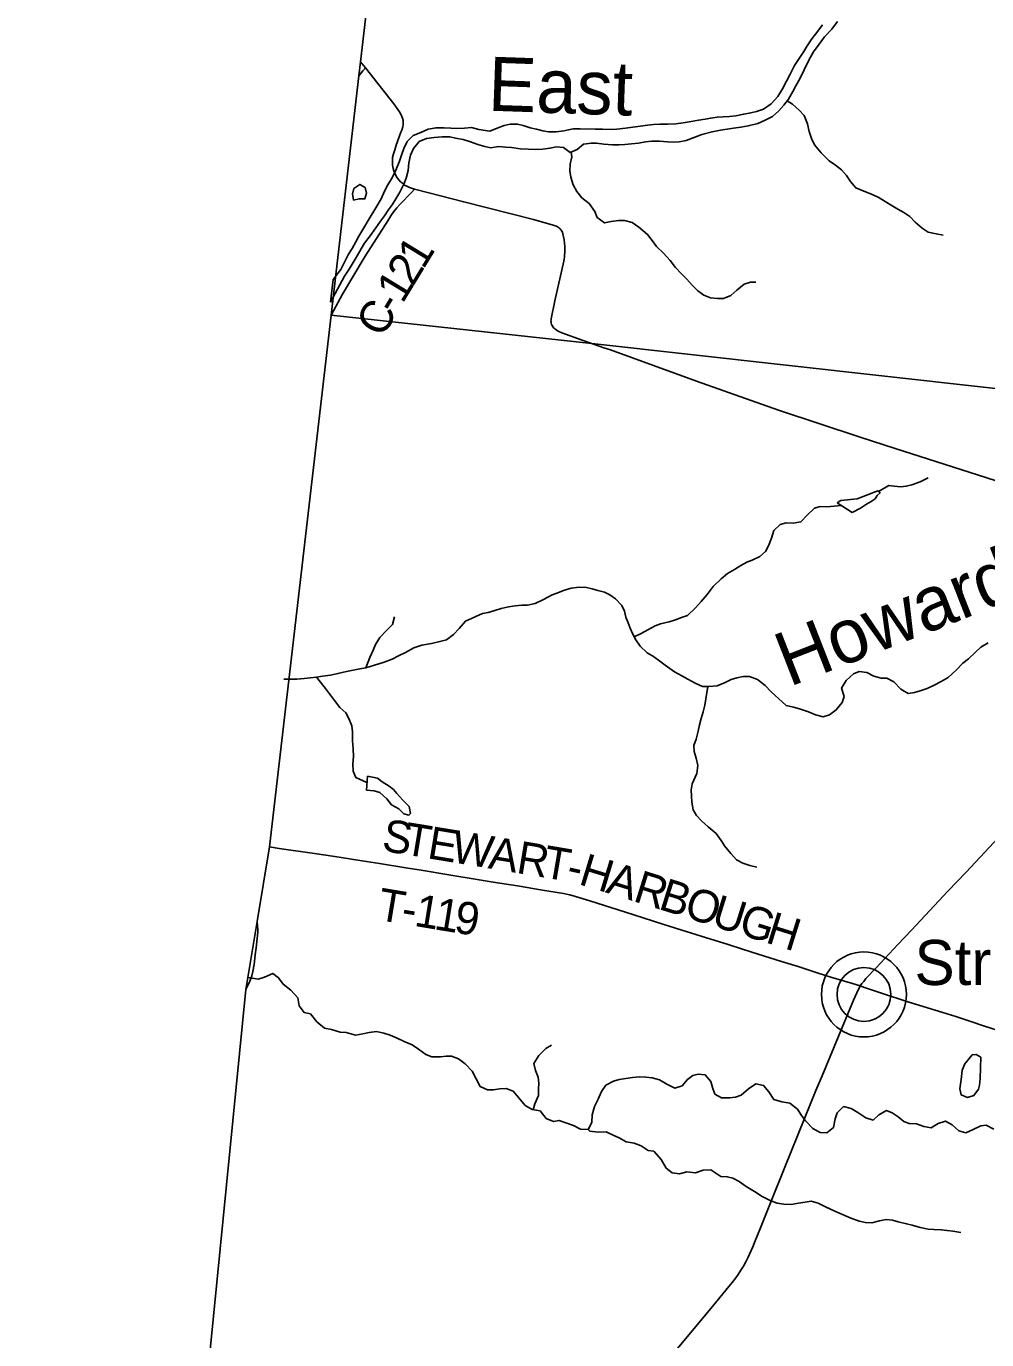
# Model space of a CAD drawing. Extents: x 1451455 to 1749751, y 218250 to 574981.
# Drawn here: x 1538810 to 1547700, y 407292 to 419441 of the extents above; entities that cross this region are included whole.
import ezdxf

# ---------------------------------------------------------------- set-up
doc = ezdxf.new("R2010")
doc.units = 0
for name, color, linetype in [('GM_X_Adjacent_County', 7, 'Continuous'), ('GM_X_County', 7, 'Continuous'), ('GM_X_County_Road', 7, 'Continuous'), ('GM_X_County_Road_Text', 7, 'Continuous'), ('GM_X_Major_River', 7, 'Continuous'), ('GM_X_Major_River_Text', 7, 'Continuous'), ('GM_X_Minor_Lake', 7, 'Continuous'), ('GM_X_Minor_River', 7, 'Continuous'), ('GM_X_Minor_River_Text', 7, 'Continuous'), ('GM_X_State_Route', 7, 'Continuous'), ('GM_X_Township', 7, 'Continuous'), ('GM_X_Township_Road', 7, 'Continuous'), ('GM_X_Township_Road_Text', 7, 'Continuous'), ('GM_X_Unincorporated', 7, 'Continuous'), ('GM_X_Unincorporated_Location', 7, 'Continuous'), ('GM_X_Unincorporated_Text', 7, 'Continuous')]:
    doc.layers.add(name, color=color, linetype=linetype)

msp = doc.modelspace()

# ---------------------------------------------------------------- linework, layer by layer
at = {"layer": 'GM_X_Adjacent_County'}
msp.add_lwpolyline([(1542043, 420309), (1541904, 419113), (1541888, 418982), (1541631, 416769), (1541060, 411851), (1540946, 411161), (1540842, 410533), (1540486, 406917), (1539880, 401684), (1539798, 401120), (1539083, 395731), (1538810, 393176)], dxfattribs=at)
at = {"layer": 'GM_X_County'}
msp.add_lwpolyline([(1542043, 420309), (1541904, 419113), (1541888, 418982), (1541631, 416769), (1541060, 411851), (1540946, 411161), (1540842, 410533), (1540486, 406917), (1539880, 401684), (1539798, 401120), (1539083, 395731), (1538810, 393176)], dxfattribs=at)
at = {"layer": 'GM_X_County_Road'}
for points in [[(1541631, 416769), (1541736, 416964), (1541948, 417314), (1542156, 417643), (1542185, 417689), (1542212, 417727), (1542240, 417763), (1542267, 417792), (1542376, 417905), (1542404, 417935)], [(1540842, 410533), (1540853, 410553), (1540873, 410594), (1540886, 410625), (1540897, 410658), (1540906, 410698), (1540918, 410763), (1540929, 410851), (1540937, 410916), (1540948, 411004), (1540953, 411062), (1540953, 411086), (1540946, 411161)]]:
    msp.add_lwpolyline(points, dxfattribs=at)
at = {"layer": 'GM_X_Major_River'}
msp.add_line((1541652, 417099), (1541626, 416890), dxfattribs=at)
for points in [[(1546179, 419454), (1546138, 419395), (1546082, 419326), (1546039, 419259), (1546006, 419207), (1545971, 419152), (1545921, 419079), (1545877, 418993), (1545846, 418934), (1545811, 418864), (1545767, 418793), (1545704, 418724), (1545635, 418675), (1545570, 418652), (1545516, 418641), (1545451, 418629), (1545377, 418614), (1545320, 418607), (1545260, 418604), (1545204, 418599), (1545145, 418592), (1545093, 418581), (1545032, 418572), (1544964, 418559), (1544890, 418549), (1544823, 418540), (1544749, 418537), (1544675, 418537), (1544616, 418532), (1544560, 418525), (1544495, 418516), (1544425, 418507), (1544357, 418498), (1544276, 418488), (1544226, 418487), (1544144, 418488), (1544075, 418490), (1543937, 418492), (1543873, 418491), (1543786, 418475), (1543716, 418464), (1543645, 418465), (1543591, 418474), (1543532, 418490), (1543474, 418503), (1543410, 418522), (1543358, 418535), (1543290, 418536), (1543233, 418523), (1543168, 418500), (1543100, 418471)], [(1546197, 419344), (1546265, 419415), (1546318, 419486)], [(1543055, 418328), (1543111, 418317), (1543181, 418328), (1543249, 418324), (1543301, 418319), (1543384, 418306), (1543454, 418303), (1543520, 418301), (1543590, 418304), (1543657, 418313), (1543719, 418326), (1543783, 418321), (1543843, 418274), (1543909, 418302), (1543968, 418351), (1544039, 418360), (1544089, 418359), (1544155, 418352), (1544237, 418346), (1544296, 418345), (1544350, 418348), (1544412, 418353), (1544476, 418360), (1544541, 418371), (1544599, 418378), (1544672, 418378), (1544744, 418373), (1544800, 418368), (1544854, 418373), (1544917, 418384), (1544983, 418409), (1545062, 418439), (1545157, 418466), (1545237, 418480), (1545296, 418489), (1545356, 418498), (1545425, 418507), (1545493, 418520), (1545582, 418542), (1545649, 418573), (1545716, 418608), (1545777, 418659), (1545822, 418712), (1545865, 418767), (1545905, 418839), (1545934, 418890), (1545973, 418962), (1546011, 419039), (1546053, 419128), (1546096, 419204), (1546150, 419275), (1546197, 419344)], [(1543100, 418471), (1542998, 418485), (1542930, 418504), (1542865, 418500), (1542793, 418495), (1542741, 418500), (1542677, 418503), (1542603, 418502), (1542529, 418488), (1542461, 418459), (1542392, 418432), (1542335, 418375), (1542306, 418310), (1542285, 418258), (1542266, 418194), (1542232, 418111), (1542199, 418046), (1542156, 417974), (1542125, 417915), (1542095, 417845), (1542056, 417776), (1541974, 417645), (1541935, 417578), (1541889, 417499), (1541860, 417447), (1541825, 417386), (1541794, 417334), (1541757, 417259), (1541722, 417190), (1541652, 417099)], [(1541626, 416890), (1541756, 417129), (1541800, 417194), (1541874, 417317), (1541909, 417382), (1541942, 417434), (1541993, 417503), (1542046, 417578), (1542088, 417637), (1542126, 417689), (1542161, 417740), (1542198, 417791), (1542231, 417845), (1542268, 417906), (1542304, 417980), (1542325, 418037), (1542344, 418107), (1542351, 418179), (1542367, 418249), (1542394, 418312), (1542447, 418375), (1542513, 418404), (1542585, 418413), (1542661, 418417), (1542731, 418418), (1542783, 418405), (1542853, 418394), (1542922, 418372), (1542989, 418347), (1543055, 418328)]]:
    msp.add_lwpolyline(points, dxfattribs=at)
at = {"layer": 'GM_X_Minor_Lake'}
msp.add_line((1541968, 412506), (1541958, 412376), dxfattribs=at)
for points in [[(1541948, 417950), (1541898, 417978), (1541842, 417942), (1541830, 417888), (1541838, 417836)], [(1541838, 417836), (1541840, 417834), (1541890, 417846), (1541944, 417846), (1541960, 417896), (1541948, 417950)], [(1546453, 414945), (1546532, 414985), (1546587, 415022), (1546629, 415044), (1546666, 415069), (1546686, 415101), (1546713, 415126), (1546691, 415143), (1546501, 415070), (1546349, 415055), (1546316, 415033)], [(1546316, 415033), (1546453, 414945)], [(1541958, 412376), (1542030, 412368), (1542083, 412353), (1542148, 412296), (1542191, 412239), (1542257, 412204), (1542304, 412157), (1542352, 412143), (1542366, 412160), (1542353, 412225), (1542296, 412284), (1542239, 412345), (1542210, 412381), (1542170, 412412), (1542105, 412453), (1542060, 412486), (1541968, 412506)], [(1547645, 409907), (1547603, 409929), (1547565, 409926), (1547496, 409845), (1547473, 409785), (1547463, 409698), (1547452, 409614), (1547463, 409558), (1547521, 409533), (1547581, 409550), (1547624, 409609), (1547634, 409647), (1547639, 409709)], [(1547639, 409709), (1547645, 409907)]]:
    msp.add_lwpolyline(points, dxfattribs=at)
at = {"layer": 'GM_X_Minor_River'}
for points in [[(1545854, 418753), (1545902, 418721), (1545965, 418666), (1546010, 418615), (1546041, 418538), (1546056, 418468), (1546077, 418404), (1546106, 418343), (1546167, 418270), (1546240, 418195), (1546301, 418156), (1546357, 418114), (1546402, 418060), (1546439, 418005), (1546488, 417948), (1546562, 417917), (1546618, 417894), (1546695, 417860), (1546759, 417821), (1546814, 417788), (1546876, 417751), (1546934, 417720), (1546989, 417683), (1547036, 417630), (1547102, 417575), (1547159, 417538), (1547233, 417521), (1547295, 417508)], [(1543854, 418278), (1543861, 418235), (1543845, 418165), (1543840, 418103), (1543851, 418045), (1543872, 417976), (1543905, 417912), (1543952, 417853), (1544020, 417802), (1544071, 417729), (1544094, 417672), (1544163, 417623), (1544223, 417634), (1544292, 417645), (1544346, 417644), (1544418, 417625), (1544479, 417584), (1544560, 417516), (1544604, 417461), (1544643, 417405), (1544708, 417343), (1544769, 417274), (1544818, 417209), (1544873, 417154), (1544924, 417101), (1544974, 417048), (1545027, 416994), (1545082, 416953), (1545142, 416929), (1545208, 416922), (1545262, 416923), (1545331, 416950), (1545388, 416999), (1545455, 417056), (1545512, 417073), (1545564, 417075)], [(1546697, 415138), (1546794, 415193), (1546844, 415186), (1546905, 415181), (1546955, 415186), (1547007, 415199), (1547084, 415228), (1547157, 415264)], [(1544438, 413793), (1544501, 413824), (1544563, 413859), (1544630, 413894), (1544681, 413915), (1544759, 413933), (1544818, 413950), (1544876, 413971), (1544929, 413992), (1545005, 414063), (1545056, 414120), (1545111, 414185), (1545169, 414258), (1545242, 414329), (1545301, 414378), (1545366, 414417), (1545423, 414454), (1545480, 414485), (1545530, 414504), (1545601, 414537), (1545652, 414584), (1545679, 414636), (1545708, 414705), (1545730, 414777), (1545789, 414834), (1545843, 414847), (1545909, 414846), (1545980, 414857), (1546039, 414920), (1546107, 414983), (1546159, 415000), (1546221, 414995), (1546356, 415007)], [(1543032, 414010), (1543086, 414019), (1543147, 414038), (1543205, 414055), (1543274, 414070), (1543336, 414081), (1543398, 414086), (1543450, 414087), (1543521, 414102), (1543598, 414140), (1543677, 414181), (1543729, 414200), (1543782, 414221), (1543852, 414244), (1543927, 414253), (1543995, 414249), (1544049, 414238), (1544101, 414223), (1544161, 414206), (1544212, 414183), (1544264, 414146), (1544321, 414083), (1544348, 414031), (1544359, 413976), (1544382, 413924), (1544401, 413874), (1544422, 413823), (1544451, 413767), (1544491, 413708), (1544558, 413647), (1544615, 413613), (1544673, 413570), (1544724, 413531), (1544811, 413470), (1544877, 413433), (1544932, 413402), (1545000, 413364), (1545069, 413335), (1545128, 413334), (1545204, 413341), (1545279, 413371), (1545335, 413398), (1545388, 413415), (1545446, 413428), (1545504, 413427), (1545578, 413400), (1545649, 413343), (1545706, 413284)], [(1543032, 414010), (1542875, 413940), (1542818, 413871), (1542765, 413816), (1542699, 413765), (1542638, 413750), (1542560, 413731), (1542472, 413717), (1542398, 413692), (1542319, 413648), (1542255, 413617), (1542196, 413588), (1542124, 413559), (1542034, 413531), (1541952, 413508), (1541899, 413497), (1541837, 413486), (1541775, 413473), (1541695, 413453), (1541627, 413440), (1541551, 413429), (1541497, 413420), (1541439, 413413), (1541383, 413408), (1541313, 413403), (1541195, 413401)], [(1541952, 413508), (1541991, 413602), (1542020, 413669), (1542041, 413723), (1542084, 413786), (1542145, 413851), (1542200, 413908), (1542219, 413980)], [(1546381, 413243), (1546357, 413318), (1546398, 413389), (1546466, 413452), (1546518, 413473), (1546590, 413464), (1546654, 413429), (1546724, 413410), (1546774, 413411), (1546839, 413376), (1546906, 413310), (1546974, 413271), (1547032, 413278), (1547085, 413293), (1547149, 413316), (1547214, 413347), (1547277, 413380), (1547342, 413417), (1547417, 413486), (1547480, 413550), (1547531, 413590), (1547595, 413653), (1547646, 413698), (1547713, 413737)], [(1541497, 413420), (1541581, 413316)], [(1545118, 413334), (1545092, 413161), (1545075, 413099), (1545056, 413038), (1545041, 412980), (1545028, 412922), (1545009, 412848), (1544990, 412789), (1544991, 412733), (1545010, 412670), (1545027, 412604), (1545016, 412528), (1544972, 412433), (1544963, 412379), (1544966, 412321), (1544971, 412265), (1544984, 412192), (1545015, 412142), (1545060, 412091), (1545123, 412036), (1545194, 411973), (1545241, 411910), (1545272, 411860), (1545331, 411791), (1545384, 411732), (1545441, 411701), (1545507, 411680), (1545572, 411663)], [(1541581, 413316), (1541664, 413204), (1541711, 413139), (1541768, 413090), (1541797, 413037), (1541824, 412969), (1541829, 412915), (1541830, 412832), (1541835, 412758), (1541839, 412686), (1541832, 412618), (1541837, 412552), (1541862, 412491), (1541963, 412445)], [(1545706, 413284), (1545843, 413157), (1545912, 413142), (1545968, 413129), (1546050, 413100), (1546115, 413071), (1546187, 413054), (1546243, 413073), (1546307, 413118), (1546363, 413187), (1546381, 413243)], [(1541968, 412506), (1541958, 412376)], [(1540861, 410642), (1540956, 410628), (1541016, 410647), (1541091, 410681), (1541146, 410638), (1541187, 410582), (1541260, 410526), (1541325, 410453), (1541337, 410381), (1541382, 410320), (1541440, 410305), (1541501, 410232), (1541570, 410175), (1541635, 410161), (1541715, 410136), (1541771, 410133), (1541856, 410108), (1541925, 410121), (1541985, 410134), (1542053, 410142), (1542119, 410129), (1542178, 410108), (1542244, 410081), (1542309, 410050), (1542381, 410019), (1542440, 409980), (1542507, 409930), (1542563, 409909), (1542643, 409908), (1542697, 409915), (1542747, 409916), (1542812, 409889), (1542872, 409844), (1542936, 409777)], [(1543501, 409420), (1543517, 409473), (1543550, 409550), (1543551, 409614), (1543554, 409666), (1543547, 409722), (1543524, 409783), (1543507, 409847), (1543553, 409922), (1543619, 409985), (1543670, 410018)], [(1542936, 409777), (1543011, 409633), (1543080, 409604), (1543132, 409603), (1543194, 409614), (1543252, 409617), (1543317, 409590), (1543370, 409529), (1543429, 409458), (1543494, 409421), (1543566, 409408), (1543623, 409339), (1543690, 409310), (1543742, 409321), (1543794, 409300), (1543875, 409273), (1543941, 409240), (1544011, 409237), (1544044, 409302), (1544047, 409372), (1544070, 409448), (1544103, 409517), (1544134, 409587), (1544175, 409648), (1544244, 409685), (1544298, 409698), (1544360, 409709), (1544422, 409718), (1544490, 409723), (1544544, 409720), (1544604, 409715), (1544671, 409696), (1544738, 409655), (1544814, 409620), (1544880, 409639), (1544929, 409700), (1544979, 409735), (1545030, 409747), (1545095, 409742), (1545146, 409681), (1545161, 409626), (1545184, 409564), (1545244, 409531), (1545320, 409528), (1545374, 409537), (1545428, 409554), (1545495, 409613), (1545563, 409660), (1545635, 409645), (1545682, 409584), (1545729, 409513), (1545802, 409494), (1545876, 409479), (1545947, 409424), (1545986, 409367), (1546023, 409316), (1546090, 409247), (1546159, 409210), (1546221, 409207), (1546280, 409254), (1546297, 409336), (1546316, 409390), (1546373, 409449), (1546446, 409430), (1546506, 409393), (1546581, 409346), (1546648, 409324), (1546701, 409372), (1546772, 409411), (1546825, 409390), (1546880, 409353), (1546932, 409310), (1546983, 409291), (1547049, 409290), (1547119, 409265), (1547186, 409252), (1547251, 409291), (1547317, 409314), (1547381, 409279), (1547442, 409224), (1547507, 409205), (1547574, 409238), (1547644, 409272), (1547694, 409278), (1547765, 409239)], [(1544011, 409237), (1544026, 409220), (1544102, 409213), (1544178, 409214), (1544247, 409181), (1544299, 409160), (1544364, 409123), (1544436, 409110), (1544501, 409087), (1544567, 409042), (1544618, 409037), (1544685, 408960), (1544732, 408879), (1544787, 408836), (1544855, 408827), (1544925, 408846), (1545003, 408835), (1545075, 408861), (1545147, 408862), (1545238, 408803), (1545298, 408800), (1545351, 408787), (1545407, 408756), (1545472, 408709), (1545549, 408662), (1545620, 408617), (1545695, 408581), (1545761, 408556), (1545823, 408545), (1545891, 408544), (1545959, 408555), (1546019, 408564), (1546075, 408573), (1546140, 408554), (1546196, 408527), (1546265, 408492), (1546344, 408459), (1546436, 408419), (1546519, 408388), (1546577, 408375), (1546635, 408374), (1546707, 408391), (1546769, 408404), (1546827, 408399), (1546880, 408384), (1546958, 408365), (1547010, 408352), (1547085, 408331), (1547159, 408316), (1547211, 408311), (1547279, 408310), (1547332, 408301), (1547386, 408296), (1547460, 408283)]]:
    msp.add_lwpolyline(points, dxfattribs=at)
at = {"layer": 'GM_X_State_Route'}
for points in [[(1541904, 419113), (1541950, 419057), (1542213, 418723), (1542266, 418649), (1542278, 418627), (1542287, 418607), (1542293, 418590), (1542298, 418569), (1542299, 418553), (1542299, 418537), (1542294, 418512), (1542285, 418481), (1542278, 418462)], [(1542278, 418462), (1542235, 418342), (1542220, 418299), (1542208, 418261), (1542201, 418228), (1542199, 418198), (1542199, 418175), (1542201, 418155), (1542207, 418125), (1542213, 418103), (1542221, 418081), (1542232, 418060), (1542244, 418040), (1542260, 418019), (1542275, 418003), (1542292, 417989), (1542311, 417973), (1542331, 417963), (1542358, 417950), (1542404, 417935), (1542537, 417900)], [(1542537, 417900), (1542859, 417817), (1543505, 417655), (1543688, 417603), (1543705, 417596), (1543717, 417591), (1543728, 417586), (1543736, 417581), (1543744, 417575), (1543749, 417571), (1543753, 417566), (1543757, 417561), (1543762, 417555), (1543767, 417546), (1543772, 417536), (1543776, 417521), (1543782, 417495), (1543788, 417466), (1543792, 417435), (1543794, 417404), (1543794, 417375), (1543794, 417348), (1543793, 417326), (1543791, 417306), (1543788, 417286), (1543785, 417269), (1543701, 416902), (1543669, 416736), (1543667, 416725), (1543666, 416715), (1543667, 416706), (1543669, 416695), (1543673, 416684), (1543677, 416674), (1543683, 416664), (1543688, 416656), (1543695, 416649), (1543703, 416642), (1543714, 416633), (1543726, 416625), (1543740, 416618), (1543767, 416605), (1543801, 416592), (1543921, 416550), (1544157, 416468), (1544217, 416447), (1545015, 416159), (1545773, 415890), (1546527, 415641), (1546852, 415537), (1547614, 415292), (1548325, 415063)]]:
    msp.add_lwpolyline(points, dxfattribs=at)
at = {"layer": 'GM_X_Township'}
for points in [[(1542043, 420309), (1541904, 419113), (1541888, 418982), (1541631, 416769), (1544045, 416508), (1548554, 416003), (1551520, 415667), (1555395, 415228), (1561908, 414519), (1562522, 414452), (1567474, 414060), (1573641, 413410), (1577383, 413049), (1580442, 412790), (1580491, 414838), (1580602, 418918), (1580746, 423359)], [(1538810, 393176), (1539083, 395731), (1539798, 401120), (1539880, 401684), (1540486, 406917), (1540842, 410533), (1540946, 411161), (1541060, 411851), (1541631, 416769), (1544045, 416508), (1548554, 416003), (1551520, 415667), (1555395, 415228), (1561908, 414519), (1562522, 414452), (1562129, 410880), (1562000, 409701), (1561586, 405939), (1561116, 401304), (1560611, 396564), (1560084, 391183)]]:
    msp.add_lwpolyline(points, dxfattribs=at)
at = {"layer": 'GM_X_Township_Road'}
for points in [[(1541888, 418982), (1541924, 419028), (1541950, 419057)], [(1546529, 410564), (1546545, 410587), (1546561, 410607), (1546582, 410633), (1546677, 410733), (1546878, 410949), (1547003, 411079), (1547341, 411441), (1547509, 411616), (1547851, 411984), (1547979, 412124), (1548102, 412256), (1548178, 412338), (1548356, 412527), (1548724, 412923), (1549141, 413354), (1549282, 413510), (1549452, 413700)], [(1541060, 411851), (1541150, 411837), (1541478, 411790), (1541666, 411762), (1541878, 411727), (1542079, 411696), (1542342, 411653), (1542448, 411637), (1542739, 411590), (1542985, 411549), (1543133, 411525), (1543357, 411489), (1543587, 411451), (1543781, 411419), (1543842, 411407), (1543895, 411393), (1544027, 411352), (1544423, 411225), (1544711, 411134), (1544867, 411084), (1545058, 411024), (1545306, 410947), (1545440, 410905), (1545583, 410858), (1545800, 410790), (1545953, 410743), (1546141, 410684), (1546256, 410647), (1546458, 410586), (1546529, 410564)], [(1544804, 407170), (1545147, 407580), (1545313, 407783), (1545343, 407821), (1545377, 407866), (1545398, 407895), (1545424, 407936), (1545447, 407973), (1545470, 408013), (1545488, 408051), (1545519, 408116), (1545534, 408152), (1545551, 408191), (1545606, 408328), (1545705, 408574), (1545832, 408887), (1546013, 409337), (1546119, 409597), (1546176, 409733), (1546250, 409912), (1546362, 410181), (1546468, 410434), (1546499, 410501), (1546529, 410564)], [(1546529, 410564), (1546568, 410550), (1546717, 410501), (1546970, 410419), (1547292, 410319), (1547414, 410281), (1547552, 410237), (1547670, 410197), (1547863, 410133)]]:
    msp.add_lwpolyline(points, dxfattribs=at)
at = {"layer": 'GM_X_Unincorporated'}
for radius in [393, 249]:
    msp.add_circle((1546563, 410486), radius, dxfattribs=at)
at = {"layer": 'GM_X_Unincorporated_Location'}
msp.add_line((1546563, 410486), (1546563, 410486), dxfattribs=at)

# ---------------------------------------------------------------- texts
at = {"layer": 'GM_X_County_Road_Text'}
for s, rotation, p in [('1', 58.5815, (1542484, 417184)), ('2', 58.6119, (1542388, 417026)), ('1', 58.7614, (1542292, 416868)), ('C', 60.3161, (1542108, 416550)), ('-', 59.0918, (1542229, 416763))]:
    msp.add_text(s, height=300, rotation=rotation, dxfattribs=at).set_placement(p)
at = {"layer": 'GM_X_Major_River_Text'}
msp.add_text('East', height=500, rotation=357.9991, dxfattribs=at).set_placement((1543079, 418661))
at = {"layer": 'GM_X_Minor_River_Text'}
msp.add_text('Howard', height=500, rotation=21.3235, dxfattribs=at).set_placement((1545871, 413328))
at = {"layer": 'GM_X_Township_Road_Text'}
for s, rotation, p in [('S', 350.6314, (1542092, 411817)), ('T', 350.6355, (1542291, 411784)), ('E', 350.637, (1542513, 411747)), ('W', 350.6318, (1542734, 411711)), ('A', 350.6346, (1543077, 411654)), ('R', 350.6262, (1543337, 411611)), ('T', 350.2981, (1543580, 411571)), ('H', 343.0478, (1543912, 411508)), ('-', 347.1613, (1543797, 411534)), ('A', 342.6284, (1544164, 411431)), ('R', 342.6247, (1544416, 411352)), ('B', 342.6262, (1544651, 411279)), ('T', 350.5807, (1542049, 411177)), ('1', 350.6312, (1542392, 411121)), ('O', 342.6249, (1544886, 411205)), ('U', 342.6245, (1545138, 411126)), ('-', 350.593, (1542270, 411141)), ('1', 350.7481, (1542575, 411090)), ('9', 351.2018, (1542760, 411060)), ('G', 342.627, (1545390, 411048)), ('H', 342.6249, (1545642, 410969))]:
    msp.add_text(s, height=300, rotation=rotation, dxfattribs=at).set_placement(p)
at = {"layer": 'GM_X_Unincorporated_Text'}
msp.add_text('Stringtown', height=417, rotation=0, dxfattribs=at).set_placement((1547031, 410573))

doc.saveas('drawing.dxf')
